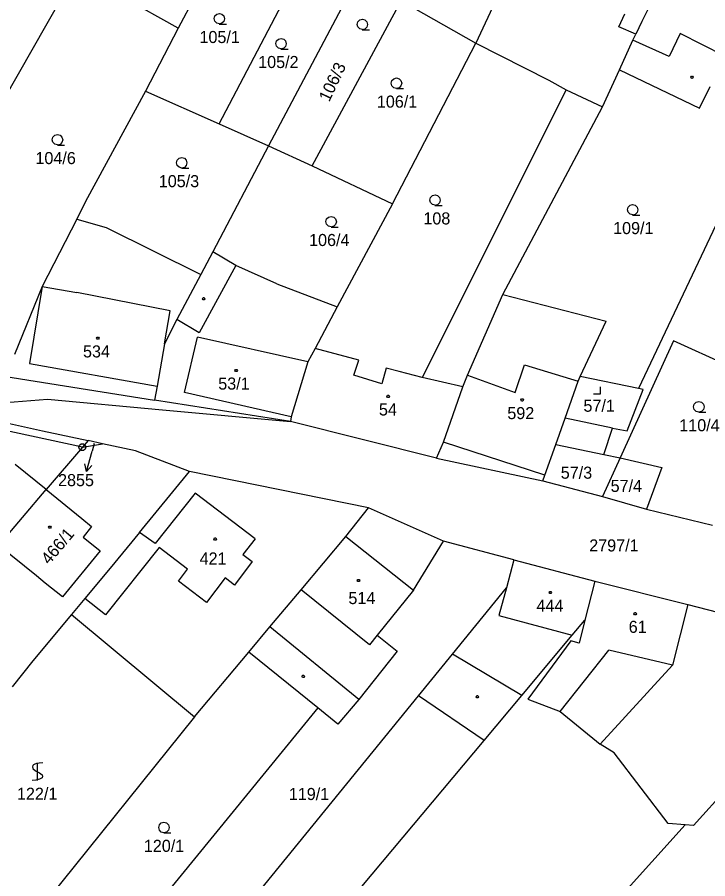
# Model space of a CAD drawing. Extents: x -580630 to -576196, y -1189024 to -1183567.
# Drawn here: x -578534.7 to -578437.4, y -1186145.7 to -1186024.3 of the extents above; entities that cross this region are included whole.
import ezdxf

# ---------------------------------------------------------------- set-up
doc = ezdxf.new("R2010")
doc.units = 0
for name, color, linetype in [('Vrstva 1', 7, 'Continuous'), ('Vrstva 16', 7, 'Continuous'), ('Vrstva 18', 7, 'Continuous'), ('Vrstva 19', 7, 'Continuous'), ('Vrstva 24', 7, 'Continuous'), ('Vrstva 25', 7, 'Continuous'), ('Vrstva 4', 7, 'Continuous')]:
    doc.layers.add(name, color=color, linetype=linetype)

msp = doc.modelspace()

# ---------------------------------------------------------------- linework, layer by layer
at = {"layer": 'Vrstva 1'}
for p, q in [((-578438.31, -1186007.99), (-578446.67, -1186024.94)), ((-578505.35, -1186013.24), (-578511.99, -1186025.89)), ((-578526.31, -1186017.85), (-578536.66, -1186036.05)), ((-578511.99, -1186025.89), (-578526.31, -1186017.85)), ((-578506.24, -1186039.37), (-578495.09, -1186018.17)), ((-578488.15, -1186021.45), (-578499.29, -1186042.48)), ((-578466.86, -1186021.08), (-578470.05, -1186028)), ((-578493.13, -1186045.28), (-578480.61, -1186022.02)), ((-578480.61, -1186022.02), (-578470.05, -1186028)), ((-578446.67, -1186024.94), (-578447.55, -1186026.73)), ((-578511.99, -1186025.89), (-578516.61, -1186034.74)), ((-578449.85, -1186031.77), (-578447.94, -1186027.59)), ((-578447.94, -1186027.59), (-578447.55, -1186026.73)), ((-578481.8, -1186050.61), (-578470.05, -1186028)), ((-578470.05, -1186028), (-578459.8, -1186033.2)), ((-578452.21, -1186036.96), (-578449.85, -1186031.77)), ((-578449.85, -1186031.77), (-578438.56, -1186037.13)), ((-578459.8, -1186033.2), (-578457.34, -1186034.57)), ((-578516.61, -1186034.74), (-578525.05, -1186050.31)), ((-578516.61, -1186034.74), (-578506.24, -1186039.37)), ((-578457.34, -1186034.57), (-578477.64, -1186075.08)), ((-578438.56, -1186037.13), (-578437.05, -1186034.11)), ((-578466.26, -1186063.42), (-578452.21, -1186036.96)), ((-578506.24, -1186039.37), (-578499.29, -1186042.48)), ((-578499.29, -1186042.48), (-578507.12, -1186057.37)), ((-578499.29, -1186042.48), (-578493.13, -1186045.28)), ((-578431.66, -1186043.88), (-578447.17, -1186076.65)), ((-578493.13, -1186045.28), (-578481.8, -1186050.61)), ((-578525.05, -1186050.31), (-578526.29, -1186052.77)), ((-578481.8, -1186050.61), (-578489.6, -1186065.12)), ((-578526.29, -1186052.77), (-578531.18, -1186062.27)), ((-578526.29, -1186052.77), (-578522.15, -1186053.94)), ((-578522.15, -1186053.94), (-578508.83, -1186060.59)), ((-578507.12, -1186057.37), (-578508.83, -1186060.59)), ((-578503.9, -1186059.31), (-578507.12, -1186057.37)), ((-578498.12, -1186061.88), (-578503.9, -1186059.31)), ((-578508.83, -1186060.59), (-578512.17, -1186066.94)), ((-578531.18, -1186062.27), (-578535.05, -1186071.84)), ((-578498.12, -1186061.88), (-578489.6, -1186065.12)), ((-578471.23, -1186074.75), (-578466.26, -1186063.42)), ((-578466.26, -1186063.42), (-578451.73, -1186067.13)), ((-578489.6, -1186065.12), (-578492.72, -1186070.98)), ((-578512.17, -1186066.94), (-578513.92, -1186070.33)), ((-578455.36, -1186074.94), (-578451.73, -1186067.13)), ((-578442.23, -1186069.91), (-578449.75, -1186086.38)), ((-578428.11, -1186076.36), (-578442.23, -1186069.91)), ((-578513.92, -1186070.33), (-578514.97, -1186076.3)), ((-578492.72, -1186070.98), (-578493.74, -1186072.89)), ((-578486.56, -1186072.63), (-578492.72, -1186070.98)), ((-578493.74, -1186072.89), (-578496.07, -1186080.64)), ((-578487.24, -1186074.78), (-578486.56, -1186072.63)), ((-578482.69, -1186073.76), (-578483.3, -1186075.98)), ((-578480.89, -1186074.23), (-578482.69, -1186073.76)), ((-578538, -1186074.67), (-578515.33, -1186078.3)), ((-578483.3, -1186075.98), (-578487.24, -1186074.78)), ((-578477.64, -1186075.08), (-578480.89, -1186074.23)), ((-578471.91, -1186076.42), (-578471.23, -1186074.75)), ((-578455.66, -1186075.6), (-578455.36, -1186074.94)), ((-578447.17, -1186076.65), (-578455.36, -1186074.94)), ((-578471.91, -1186076.42), (-578477.64, -1186075.08)), ((-578457.51, -1186080.81), (-578455.66, -1186075.6)), ((-578514.97, -1186076.3), (-578515.33, -1186078.3)), ((-578474.61, -1186084.19), (-578471.91, -1186076.42)), ((-578448.74, -1186082.62), (-578446.48, -1186076.79)), ((-578446.48, -1186076.79), (-578447.17, -1186076.65)), ((-578538.02, -1186078.75), (-578530.41, -1186078.13)), ((-578530.41, -1186078.13), (-578514.2, -1186079.62)), ((-578496.19, -1186081.28), (-578515.33, -1186078.3)), ((-578514.2, -1186079.62), (-578496.19, -1186081.28)), ((-578540.93, -1186080.46), (-578531.13, -1186082.59)), ((-578496.07, -1186080.64), (-578496.19, -1186081.28)), ((-578458.82, -1186084.52), (-578457.51, -1186080.81)), ((-578525.5, -1186084.92), (-578541.69, -1186081.41)), ((-578475.63, -1186086.45), (-578496.19, -1186081.28)), ((-578452.03, -1186085.91), (-578450.8, -1186082.21)), ((-578450.8, -1186082.21), (-578448.74, -1186082.62)), ((-578531.13, -1186082.59), (-578524.7, -1186083.98)), ((-578524.7, -1186083.98), (-578525.5, -1186084.92)), ((-578525.5, -1186084.92), (-578522.66, -1186084.42)), ((-578522.66, -1186084.42), (-578524.7, -1186083.98)), ((-578518.01, -1186085.43), (-578522.66, -1186084.42)), ((-578475.63, -1186086.45), (-578474.61, -1186084.19)), ((-578460.35, -1186088.83), (-578458.82, -1186084.52)), ((-578458.82, -1186084.52), (-578452.03, -1186085.91)), ((-578525.5, -1186084.92), (-578530.58, -1186090.87)), ((-578510.43, -1186088.34), (-578518.01, -1186085.43)), ((-578452.03, -1186085.91), (-578449.75, -1186086.38)), ((-578475.63, -1186086.45), (-578460.63, -1186089.66)), ((-578449.75, -1186086.38), (-578452.25, -1186091.87)), ((-578449.75, -1186086.38), (-578443.85, -1186087.77)), ((-578517.47, -1186096.92), (-578510.43, -1186088.34)), ((-578485.2, -1186093.45), (-578510.43, -1186088.34)), ((-578443.85, -1186087.77), (-578446.05, -1186093.62)), ((-578460.63, -1186089.66), (-578460.35, -1186088.83)), ((-578460.63, -1186089.66), (-578452.25, -1186091.87)), ((-578537.3, -1186098.75), (-578530.58, -1186090.87)), ((-578452.25, -1186091.87), (-578446.05, -1186093.62)), ((-578488.39, -1186097.47), (-578485.2, -1186093.45)), ((-578474.65, -1186098.12), (-578485.2, -1186093.45)), ((-578446.05, -1186093.62), (-578436.75, -1186095.9)), ((-578517.47, -1186096.92), (-578521.58, -1186101.92)), ((-578494.69, -1186104.99), (-578488.39, -1186097.47)), ((-578478.83, -1186105.05), (-578474.65, -1186098.12)), ((-578464.73, -1186100.78), (-578474.65, -1186098.12)), ((-578464.73, -1186100.78), (-578465.76, -1186104.71)), ((-578464.73, -1186100.78), (-578453.33, -1186103.77)), ((-578521.58, -1186101.92), (-578525.14, -1186106.2)), ((-578453.33, -1186103.77), (-578454.72, -1186109.27)), ((-578453.33, -1186103.77), (-578440.2, -1186107.08)), ((-578499.07, -1186110.21), (-578494.69, -1186104.99)), ((-578478.83, -1186105.05), (-578483.95, -1186111.39)), ((-578473.38, -1186114.06), (-578465.76, -1186104.71)), ((-578525.14, -1186106.2), (-578527.03, -1186108.47)), ((-578440.2, -1186107.08), (-578442.35, -1186115.61)), ((-578440.2, -1186107.08), (-578432.15, -1186109.11)), ((-578527.03, -1186108.47), (-578532.47, -1186115.01)), ((-578527.03, -1186108.47), (-578509.69, -1186122.89)), ((-578456.49, -1186111.38), (-578454.72, -1186109.27)), ((-578454.72, -1186109.27), (-578455.53, -1186112.49)), ((-578502.03, -1186113.75), (-578499.07, -1186110.21)), ((-578483.95, -1186111.39), (-578481.16, -1186113.61)), ((-578463.59, -1186119.86), (-578456.49, -1186111.38)), ((-578456.69, -1186112.19), (-578462.77, -1186120.38)), ((-578455.53, -1186112.49), (-578456.69, -1186112.19)), ((-578509.69, -1186122.89), (-578502.03, -1186113.75)), ((-578492.33, -1186121.63), (-578502.03, -1186113.75)), ((-578481.16, -1186113.61), (-578486.57, -1186120.43)), ((-578532.47, -1186115.01), (-578535.41, -1186118.67)), ((-578478.16, -1186119.93), (-578473.38, -1186114.06)), ((-578452.57, -1186126.72), (-578442.35, -1186115.61)), ((-578468.92, -1186126.22), (-578463.59, -1186119.86)), ((-578518.83, -1186169.79), (-578478.16, -1186119.93)), ((-578486.57, -1186120.43), (-578489.5, -1186123.93)), ((-578468.92, -1186126.22), (-578478.16, -1186119.93)), ((-578462.77, -1186120.38), (-578458.2, -1186122.14)), ((-578424.03, -1186121.09), (-578439.42, -1186138.18)), ((-578492.33, -1186121.63), (-578526.93, -1186163.89)), ((-578489.5, -1186123.93), (-578492.33, -1186121.63)), ((-578458.2, -1186122.14), (-578452.57, -1186126.72)), ((-578509.69, -1186122.89), (-578536.89, -1186156.63)), ((-578510.7, -1186176.07), (-578468.92, -1186126.22)), ((-578450.57, -1186127.96), (-578452.57, -1186126.72)), ((-578442.96, -1186137.88), (-578450.57, -1186127.96)), ((-578489.44, -1186192.29), (-578440.59, -1186138.08)), ((-578440.59, -1186138.08), (-578442.96, -1186137.88)), ((-578439.42, -1186138.18), (-578440.59, -1186138.08))]:
    msp.add_line(p, q, dxfattribs=at)
at = {"layer": 'Vrstva 16'}
for p in [(-578523.85, -1186084.43), (-578524.938, -1186088.329)]:
    msp.add_line(p, (-578524.13, -1186085.44), dxfattribs=at)
msp.add_lwpolyline([(-578524.187, -1186087.501), (-578524.938, -1186088.329), (-578525.15, -1186087.232)], dxfattribs=at)
at = {"layer": 'Vrstva 24'}
msp.add_line((-578525.62, -1186084.92), (-578525.38, -1186084.92), dxfattribs=at)
msp.add_lwpolyline([(-578525.35, -1186084.44), (-578525.1, -1186084.62), (-578525, -1186084.91), (-578525.1, -1186085.2), (-578525.35, -1186085.38), (-578525.66, -1186085.38), (-578525.91, -1186085.2), (-578526.01, -1186084.91), (-578525.91, -1186084.62), (-578525.66, -1186084.44)], close=True, dxfattribs=at)
at = {"layer": 'Vrstva 25'}
for points in [[(-578506.19, -1186025.28), (-578506.57, -1186025.18), (-578506.84, -1186024.91), (-578506.94, -1186024.54), (-578506.84, -1186024.17), (-578506.57, -1186023.9), (-578506.2, -1186023.8), (-578505.83, -1186023.9), (-578505.56, -1186024.17), (-578505.46, -1186024.55), (-578505.56, -1186024.93), (-578505.83, -1186025.2), (-578506.21, -1186025.3), (-578505.21, -1186025.3)], [(-578486.05, -1186026.09), (-578486.43, -1186025.99), (-578486.7, -1186025.72), (-578486.8, -1186025.35), (-578486.7, -1186024.98), (-578486.43, -1186024.71), (-578486.06, -1186024.61), (-578485.69, -1186024.71), (-578485.42, -1186024.98), (-578485.32, -1186025.36), (-578485.42, -1186025.74), (-578485.69, -1186026.01), (-578486.07, -1186026.11), (-578485.07, -1186026.11)], [(-578497.5, -1186028.8), (-578497.88, -1186028.7), (-578498.15, -1186028.43), (-578498.25, -1186028.06), (-578498.15, -1186027.69), (-578497.88, -1186027.42), (-578497.51, -1186027.32), (-578497.14, -1186027.42), (-578496.87, -1186027.69), (-578496.77, -1186028.07), (-578496.87, -1186028.45), (-578497.14, -1186028.72), (-578497.52, -1186028.82), (-578496.52, -1186028.82)], [(-578481.25, -1186034.38), (-578481.63, -1186034.28), (-578481.9, -1186034.01), (-578482, -1186033.64), (-578481.9, -1186033.27), (-578481.63, -1186033), (-578481.26, -1186032.9), (-578480.89, -1186033), (-578480.62, -1186033.27), (-578480.52, -1186033.65), (-578480.62, -1186034.03), (-578480.89, -1186034.3), (-578481.27, -1186034.4), (-578480.27, -1186034.4)], [(-578529, -1186042.33), (-578529.38, -1186042.23), (-578529.65, -1186041.96), (-578529.75, -1186041.59), (-578529.65, -1186041.22), (-578529.38, -1186040.95), (-578529.01, -1186040.85), (-578528.64, -1186040.95), (-578528.37, -1186041.22), (-578528.27, -1186041.6), (-578528.37, -1186041.98), (-578528.64, -1186042.25), (-578529.02, -1186042.35), (-578528.02, -1186042.35)], [(-578511.49, -1186045.58), (-578511.87, -1186045.48), (-578512.14, -1186045.21), (-578512.24, -1186044.84), (-578512.14, -1186044.47), (-578511.87, -1186044.2), (-578511.5, -1186044.1), (-578511.13, -1186044.2), (-578510.86, -1186044.47), (-578510.76, -1186044.85), (-578510.86, -1186045.23), (-578511.13, -1186045.5), (-578511.51, -1186045.6), (-578510.51, -1186045.6)], [(-578475.81, -1186050.83), (-578476.19, -1186050.73), (-578476.46, -1186050.46), (-578476.56, -1186050.09), (-578476.46, -1186049.72), (-578476.19, -1186049.45), (-578475.82, -1186049.35), (-578475.45, -1186049.45), (-578475.18, -1186049.72), (-578475.08, -1186050.1), (-578475.18, -1186050.48), (-578475.45, -1186050.75), (-578475.83, -1186050.85), (-578474.83, -1186050.85)], [(-578447.97, -1186052.19), (-578448.35, -1186052.09), (-578448.62, -1186051.82), (-578448.72, -1186051.45), (-578448.62, -1186051.08), (-578448.35, -1186050.81), (-578447.98, -1186050.71), (-578447.61, -1186050.81), (-578447.34, -1186051.08), (-578447.24, -1186051.46), (-578447.34, -1186051.84), (-578447.61, -1186052.11), (-578447.99, -1186052.21), (-578446.99, -1186052.21)], [(-578490.45, -1186053.87), (-578490.83, -1186053.77), (-578491.1, -1186053.5), (-578491.2, -1186053.13), (-578491.1, -1186052.76), (-578490.83, -1186052.49), (-578490.46, -1186052.39), (-578490.09, -1186052.49), (-578489.82, -1186052.76), (-578489.72, -1186053.14), (-578489.82, -1186053.52), (-578490.09, -1186053.79), (-578490.47, -1186053.89), (-578489.47, -1186053.89)], [(-578453.51, -1186077.38), (-578452.51, -1186077.38), (-578452.51, -1186076.38)], [(-578438.65, -1186079.96), (-578439.03, -1186079.86), (-578439.3, -1186079.59), (-578439.4, -1186079.22), (-578439.3, -1186078.85), (-578439.03, -1186078.58), (-578438.66, -1186078.48), (-578438.29, -1186078.58), (-578438.02, -1186078.85), (-578437.92, -1186079.23), (-578438.02, -1186079.61), (-578438.29, -1186079.88), (-578438.67, -1186079.98), (-578437.67, -1186079.98)], [(-578531.08, -1186129.36), (-578531.59, -1186129.42), (-578531.94, -1186129.47), (-578532.18, -1186129.55), (-578532.36, -1186129.66), (-578532.48, -1186129.75), (-578532.53, -1186129.92), (-578532.48, -1186130.15), (-578532.09, -1186130.47), (-578531.53, -1186130.78), (-578531.18, -1186131.05), (-578531.11, -1186131.25), (-578531.18, -1186131.45), (-578531.34, -1186131.58), (-578531.53, -1186131.65), (-578532.06, -1186131.78), (-578532.58, -1186131.85)], [(-578531.83, -1186131.86), (-578531.83, -1186130.59), (-578531.83, -1186129.36)], [(-578514, -1186139.2), (-578514.38, -1186139.1), (-578514.65, -1186138.83), (-578514.75, -1186138.46), (-578514.65, -1186138.09), (-578514.38, -1186137.82), (-578514.01, -1186137.72), (-578513.64, -1186137.82), (-578513.37, -1186138.09), (-578513.27, -1186138.47), (-578513.37, -1186138.85), (-578513.64, -1186139.12), (-578514.02, -1186139.22), (-578513.02, -1186139.22)]]:
    msp.add_lwpolyline(points, dxfattribs=at)
for points in [[(-578439.53, -1186032.66), (-578439.44, -1186032.81), (-578439.53, -1186032.96), (-578439.71, -1186032.96), (-578439.8, -1186032.81), (-578439.71, -1186032.66)], [(-578508.32, -1186063.84), (-578508.23, -1186063.99), (-578508.32, -1186064.14), (-578508.5, -1186064.14), (-578508.59, -1186063.99), (-578508.5, -1186063.84)], [(-578523.23, -1186069.41), (-578523.14, -1186069.56), (-578523.23, -1186069.71), (-578523.41, -1186069.71), (-578523.5, -1186069.56), (-578523.41, -1186069.41)], [(-578503.74, -1186073.94), (-578503.65, -1186074.09), (-578503.74, -1186074.24), (-578503.92, -1186074.24), (-578504.01, -1186074.09), (-578503.92, -1186073.94)], [(-578482.32, -1186077.59), (-578482.23, -1186077.74), (-578482.32, -1186077.89), (-578482.5, -1186077.89), (-578482.59, -1186077.74), (-578482.5, -1186077.59)], [(-578463.47, -1186078.1), (-578463.38, -1186078.25), (-578463.47, -1186078.4), (-578463.65, -1186078.4), (-578463.74, -1186078.25), (-578463.65, -1186078.1)], [(-578530, -1186096.03), (-578529.91, -1186096.18), (-578530, -1186096.33), (-578530.18, -1186096.33), (-578530.27, -1186096.18), (-578530.18, -1186096.03)], [(-578506.7, -1186097.69), (-578506.61, -1186097.84), (-578506.7, -1186097.99), (-578506.88, -1186097.99), (-578506.97, -1186097.84), (-578506.88, -1186097.69)], [(-578486.52, -1186103.54), (-578486.43, -1186103.69), (-578486.52, -1186103.84), (-578486.7, -1186103.84), (-578486.79, -1186103.69), (-578486.7, -1186103.54)], [(-578459.49, -1186105.23), (-578459.4, -1186105.38), (-578459.49, -1186105.53), (-578459.67, -1186105.53), (-578459.76, -1186105.38), (-578459.67, -1186105.23)], [(-578447.53, -1186108.2), (-578447.44, -1186108.35), (-578447.53, -1186108.5), (-578447.71, -1186108.5), (-578447.8, -1186108.35), (-578447.71, -1186108.2)], [(-578494.29, -1186117.03), (-578494.2, -1186117.18), (-578494.29, -1186117.33), (-578494.47, -1186117.33), (-578494.56, -1186117.18), (-578494.47, -1186117.03)], [(-578469.77, -1186119.89), (-578469.68, -1186120.04), (-578469.77, -1186120.19), (-578469.95, -1186120.19), (-578470.04, -1186120.04), (-578469.95, -1186119.89)]]:
    msp.add_lwpolyline(points, close=True, dxfattribs=at)
at = {"layer": 'Vrstva 4'}
for p, q in [((-578449.93, -1186025.68), (-578449.07, -1186023.87)), ((-578447.55, -1186026.73), (-578449.93, -1186025.68)), ((-578442.83, -1186029.88), (-578447.94, -1186027.59)), ((-578441.28, -1186026.65), (-578442.83, -1186029.88)), ((-578434.98, -1186029.81), (-578441.28, -1186026.65)), ((-578457.34, -1186034.57), (-578452.21, -1186036.96)), ((-578503.9, -1186059.31), (-578509.03, -1186068.79)), ((-578531.18, -1186062.27), (-578532.97, -1186073.13)), ((-578531.18, -1186062.27), (-578526.29, -1186063.11)), ((-578513.12, -1186065.7), (-578526.29, -1186063.11)), ((-578513.92, -1186070.33), (-578513.12, -1186065.7)), ((-578509.03, -1186068.79), (-578512.17, -1186066.94)), ((-578511.12, -1186077.19), (-578509.27, -1186069.41)), ((-578493.74, -1186072.89), (-578509.27, -1186069.41)), ((-578532.97, -1186073.13), (-578514.97, -1186076.3)), ((-578464.52, -1186077.2), (-578463.23, -1186073.31)), ((-578463.23, -1186073.31), (-578455.66, -1186075.6)), ((-578471.23, -1186074.75), (-578464.52, -1186077.2)), ((-578496.07, -1186080.64), (-578511.12, -1186077.19)), ((-578450.8, -1186082.21), (-578457.51, -1186080.81)), ((-578460.35, -1186088.83), (-578474.61, -1186084.19)), ((-578530.58, -1186090.87), (-578534.95, -1186087.34)), ((-578530.58, -1186090.87), (-578525.56, -1186094.95)), ((-578509.6, -1186091.39), (-578515.26, -1186098.46)), ((-578501.18, -1186097.79), (-578509.6, -1186091.39)), ((-578525.56, -1186094.95), (-578524.19, -1186096.07)), ((-578524.19, -1186096.07), (-578525.39, -1186097.56)), ((-578525.39, -1186097.56), (-578522.99, -1186099.49)), ((-578515.26, -1186098.46), (-578517.47, -1186096.92)), ((-578501.18, -1186097.79), (-578502.88, -1186100.01)), ((-578488.39, -1186097.47), (-578478.83, -1186105.05)), ((-578531.97, -1186103.03), (-578537.3, -1186098.75)), ((-578514.69, -1186099.03), (-578522.22, -1186108.5)), ((-578510.68, -1186102.08), (-578514.69, -1186099.03)), ((-578522.99, -1186099.49), (-578528.28, -1186106)), ((-578502.88, -1186100.01), (-578501.57, -1186101.01)), ((-578501.57, -1186101.01), (-578504.09, -1186104.32)), ((-578511.98, -1186103.79), (-578510.68, -1186102.08)), ((-578530.73, -1186104.03), (-578531.97, -1186103.03)), ((-578528.28, -1186106), (-578530.73, -1186104.03)), ((-578508.03, -1186106.79), (-578511.98, -1186103.79)), ((-578505.4, -1186103.32), (-578508.03, -1186106.79)), ((-578504.09, -1186104.32), (-578505.4, -1186103.32)), ((-578485.03, -1186112.72), (-578494.69, -1186104.99)), ((-578465.76, -1186104.71), (-578466.81, -1186108.59)), ((-578522.22, -1186108.5), (-578525.14, -1186106.2)), ((-578466.81, -1186108.59), (-578456.49, -1186111.38)), ((-578486.57, -1186120.43), (-578499.07, -1186110.21)), ((-578483.95, -1186111.39), (-578485.03, -1186112.72)), ((-578458.2, -1186122.14), (-578451.35, -1186113.48)), ((-578442.35, -1186115.61), (-578451.35, -1186113.48)), ((-578463.59, -1186119.86), (-578473.38, -1186114.06))]:
    msp.add_line(p, q, dxfattribs=at)

# ---------------------------------------------------------------- texts
at = {"layer": 'Vrstva 16'}
msp.add_text('2855', height=1.7, dxfattribs=at).set_placement((-578528.923, -1186090.39))
at = {"layer": 'Vrstva 18'}
for s, height, p in [('105/1', 1.7, (-578509.001, -1186027.98)), ('105/2', 1.7, (-578500.732, -1186031.5)), ('106/1', 1.7, (-578484.014, -1186037.08)), ('104/6', 1.7, (-578532.112, -1186045.03)), ('105/3', 1.7, (-578514.736, -1186048.28)), ('108', 1.7, (-578477.463, -1186053.53)), ('109/1', 1.7, (-578450.734, -1186054.89)), ('106/4', 1.7, (-578493.562, -1186056.57)), ('110/4', 1.7, (-578441.414, -1186082.66)), ('2855', 0.1, (-578524.017, -1186084.43)), ('2797/1', 1.7, (-578454.098, -1186099.59)), ('122/1', 1.7, (-578534.714, -1186134.56)), ('119/1', 1.7, (-578496.419, -1186134.6)), ('120/1', 1.7, (-578516.838, -1186141.9))]:
    msp.add_text(s, height=height, dxfattribs=at).set_placement(p)
msp.add_text('106/3', height=1.7, rotation=64.80153, dxfattribs=at).set_placement((-578490.732, -1186036.374))
at = {"layer": 'Vrstva 19'}
for s, p in [('534', (-578525.408, -1186072.26)), ('53/1', (-578506.36, -1186076.79)), ('57/1', (-578454.913, -1186079.91)), ('54', (-578483.722, -1186080.44)), ('592', (-578465.635, -1186080.95)), ('57/3', (-578458.108, -1186089.34)), ('57/4', (-578451.081, -1186091.2)), ('421', (-578508.98, -1186101.43)), ('514', (-578488.023, -1186107)), ('444', (-578461.534, -1186108.08)), ('61', (-578448.537, -1186111.05))]:
    msp.add_text(s, height=1.7, dxfattribs=at).set_placement(p)
msp.add_text('466/1', height=1.7, rotation=49.90463, dxfattribs=at).set_placement((-578530.187, -1186101.54))

doc.saveas('drawing.dxf')
